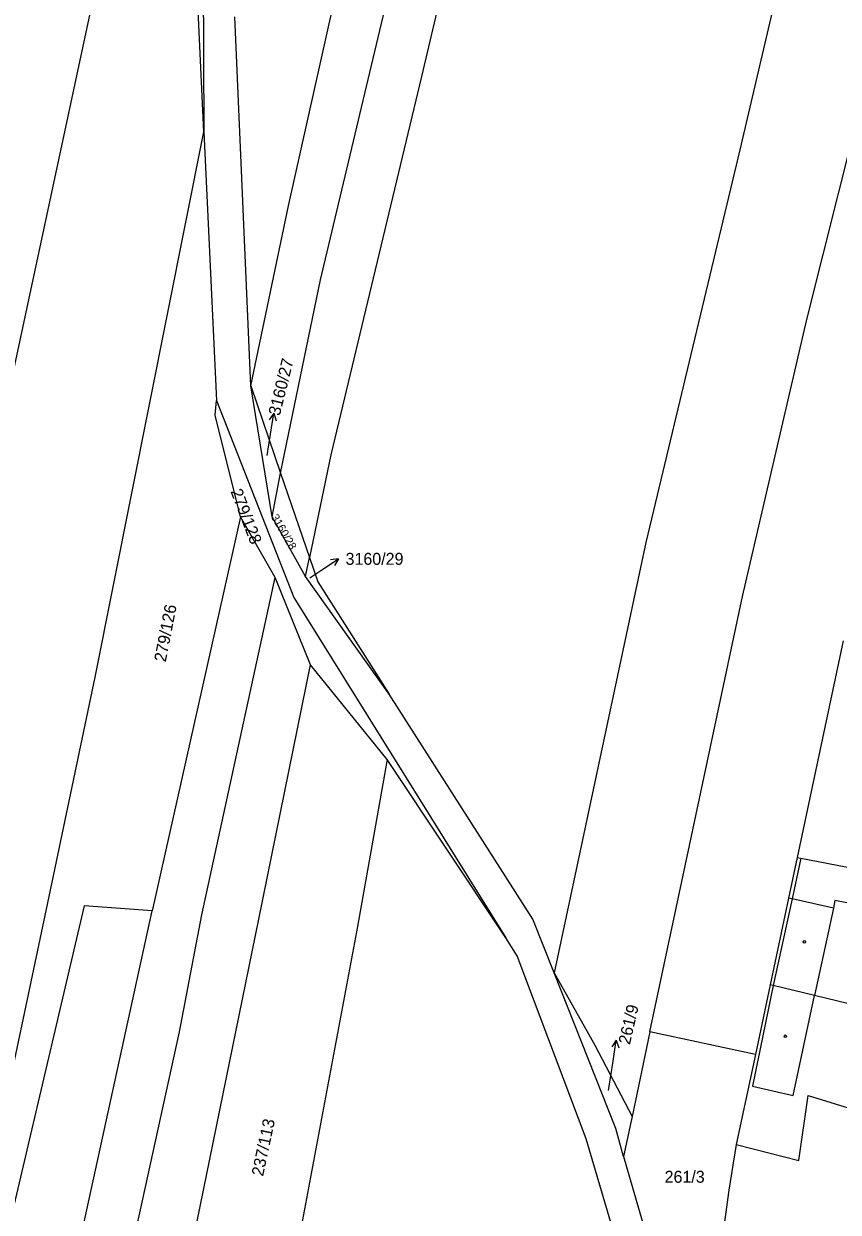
# Model space of a CAD drawing. Extents: x -755528 to -748832, y -1118122 to -1111095.
# Drawn here: x -752966.3 to -752850.8, y -1114822 to -1114653.4 of the extents above; entities that cross this region are included whole.
import ezdxf

# ---------------------------------------------------------------- set-up
doc = ezdxf.new("R2010")
doc.units = 0
for name, color, linetype in [('DZ_DO_ostatní', 7, 'Continuous'), ('DZ_DO_PUPFL', 7, 'Continuous'), ('DZ_NAD_ZPF', 7, 'Continuous'), ('legenda barvy', 7, 'Continuous'), ('legenda_text', 7, 'Continuous')]:
    doc.layers.add(name, color=color, linetype=linetype)

msp = doc.modelspace()

# ---------------------------------------------------------------- linework, layer by layer
at = {"layer": 'DZ_DO_ostatní'}
for p, q in [((-752856.1, -1114771.81), (-752857.34, -1114777.56)), ((-752857.34, -1114777.56), (-752860.01, -1114789.86)), ((-752851.48, -1114778.88), (-752854.14, -1114791.29)), ((-752860.01, -1114789.86), (-752862.93, -1114804.13)), ((-752857.18, -1114805.48), (-752854.14, -1114791.29)), ((-752862.93, -1114804.13), (-752857.18, -1114805.48))]:
    msp.add_line(p, q, dxfattribs=at)
at = {"layer": 'DZ_NAD_ZPF'}
for p, q in [((-752934.12, -1114704.82), (-752936.38, -1114652.45)), ((-752940.8, -1114668.75), (-752939.02, -1114706.86)), ((-752934.12, -1114704.82), (-752929.9, -1114717.17)), ((-752931.1, -1114723.37), (-752934.12, -1114704.82)), ((-752931.1, -1114723.37), (-752929.9, -1114717.17)), ((-752929.9, -1114717.17), (-752925.81, -1114729.14)), ((-752935.59, -1114723.39), (-752948.11, -1114779.29)), ((-752930.68, -1114731.99), (-752935.59, -1114723.39)), ((-752926.38, -1114731.85), (-752931.1, -1114723.37)), ((-752926.38, -1114731.85), (-752925.81, -1114729.14)), ((-752925.65, -1114744.37), (-752930.68, -1114731.99)), ((-752914.48, -1114748.52), (-752926.38, -1114731.85)), ((-752850.09, -1114740.98), (-752856.62, -1114771.71)), ((-752914.77, -1114757.81), (-752925.65, -1114744.37)), ((-752897.94, -1114783.11), (-752914.77, -1114757.81)), ((-752856.62, -1114771.71), (-752857.84, -1114777.47)), ((-752856.62, -1114771.71), (-752856.1, -1114771.81)), ((-752857.84, -1114777.47), (-752860.45, -1114789.76)), ((-752860.45, -1114789.76), (-752862.54, -1114799.65)), ((-752877.51, -1114796.45), (-752880.04, -1114808.43)), ((-752862.54, -1114799.65), (-752877.51, -1114796.45)), ((-752862.54, -1114799.65), (-752865.25, -1114812.44))]:
    msp.add_line(p, q, dxfattribs=at)
for points in [[(-752934.12, -1114704.82), (-752928.8, -1114679.25), (-752911.41, -1114601.55), (-752889.83, -1114504.81), (-752882.93, -1114473.25), (-752875.16, -1114429.34), (-752857.99, -1114345.2), (-752852.05, -1114320.86), (-752840.08, -1114264.39), (-752828.31, -1114209.54)], [(-752929.9, -1114717.17), (-752924.26, -1114689.78), (-752902.28, -1114597.5), (-752879.37, -1114494.47), (-752867.97, -1114436.68), (-752857.5, -1114382.95), (-752852.15, -1114355.64), (-752836.88, -1114285.62), (-752821.72, -1114212.63)], [(-752814.9, -1114215.83), (-752823.67, -1114257.79), (-752828.11, -1114280.91), (-752845.29, -1114358.42), (-752865.07, -1114460.04), (-752879.89, -1114530.26), (-752894.73, -1114596.52), (-752909.92, -1114660.92), (-752922.77, -1114714.57), (-752925.81, -1114729.14)], [(-752877.51, -1114796.45), (-752864.37, -1114734.66), (-752855.23, -1114695.41), (-752848.48, -1114668.5), (-752842.28, -1114639.9), (-752832.25, -1114590.62), (-752814.67, -1114513.35), (-752808.19, -1114483.16), (-752800.05, -1114438.6), (-752784.13, -1114357.8), (-752769.94, -1114301.29), (-752757.23, -1114242.84)], [(-752784.53, -1114297.81), (-752790.74, -1114319.93), (-752803.68, -1114380.05), (-752814.75, -1114434.38), (-752827.59, -1114501.73), (-752840.34, -1114559.14), (-752851.92, -1114616.56), (-752864.77, -1114671.34), (-752878.1, -1114727), (-752891.1, -1114788.07)], [(-752943.32, -1114593.21), (-752940.9, -1114611.35), (-752941.04, -1114614.51), (-752940.8, -1114668.75)], [(-753009.89, -1114901.31), (-752994.51, -1114828.43), (-752983.39, -1114776.59), (-752968.12, -1114704.27), (-752953.14, -1114634.3), (-752944.93, -1114599.94)], [(-752940.8, -1114668.75), (-752943.6, -1114609), (-752944.93, -1114599.94)], [(-752988.72, -1114900.02), (-752981.16, -1114864.2), (-752962.94, -1114778.15), (-752956.22, -1114746.14), (-752940.8, -1114668.75)], [(-752935.59, -1114723.39), (-752939.19, -1114708.97), (-752939.02, -1114706.86)], [(-752939.02, -1114706.86), (-752928.01, -1114734.84), (-752897.94, -1114783.11)], [(-752925.81, -1114729.14), (-752924.63, -1114732.61), (-752914.48, -1114748.52)], [(-752955.56, -1114891.42), (-752965.98, -1114894.87), (-752957.77, -1114858.15), (-752944.24, -1114796.43), (-752941.07, -1114779.83), (-752930.68, -1114731.99)], [(-752955.56, -1114891.42), (-752950.14, -1114862.55), (-752947.82, -1114852.96), (-752932.99, -1114780.44), (-752925.65, -1114744.37)], [(-752891.1, -1114788.07), (-752894.11, -1114780.45), (-752914.48, -1114748.52)], [(-752914.77, -1114757.81), (-752919, -1114781.51), (-752928.81, -1114833.68), (-752938.74, -1114884.44), (-752955.56, -1114891.42)], [(-752856.1, -1114771.81), (-752834.47, -1114775.95), (-752835.16, -1114779.4)], [(-752948.11, -1114779.29), (-752957.76, -1114778.55), (-752986.06, -1114898.86)], [(-752835.46, -1114780.89), (-752851.25, -1114777.8), (-752851.48, -1114778.88), (-752857.34, -1114777.56), (-752857.84, -1114777.47)], [(-752974.31, -1114897.47), (-752960.17, -1114834.44), (-752948.11, -1114779.29)], [(-752881.95, -1114827.18), (-752886.55, -1114811.61), (-752896.35, -1114785.66), (-752897.94, -1114783.11)], [(-752881.23, -1114814.11), (-752882.36, -1114810.17), (-752891.1, -1114788.07)], [(-752891.1, -1114788.07), (-752885.34, -1114798.32), (-752880.04, -1114808.43)], [(-752854.14, -1114791.29), (-752860.01, -1114789.86), (-752860.45, -1114789.76)], [(-752822.65, -1114798.92), (-752824.96, -1114798.36), (-752833.67, -1114796.25), (-752854.14, -1114791.29)], [(-752865.25, -1114812.44), (-752856.38, -1114814.7), (-752855.06, -1114805.49), (-752826.26, -1114814.37)], [(-752880.04, -1114808.43), (-752880.22, -1114809.29), (-752881.23, -1114814.11)], [(-752865.25, -1114812.44), (-752866.32, -1114818.89), (-752869.16, -1114839.68)], [(-752881.23, -1114814.11), (-752875.96, -1114832.39), (-752870.57, -1114852.82)]]:
    msp.add_lwpolyline(points, dxfattribs=at)
at = {"layer": 'legenda barvy'}
for p, q in [((-752930.871, -1114708.686), (-752931.522, -1114709.597)), ((-752931.34, -1114711.65), (-752930.871, -1114708.686)), ((-752930.871, -1114708.686), (-752930.533, -1114709.753)), ((-752931.82, -1114714.69), (-752931.34, -1114711.65)), ((-752924.19, -1114731), (-752921.702, -1114729.322)), ((-752921.702, -1114729.322), (-752922.812, -1114729.467)), ((-752921.702, -1114729.322), (-752922.252, -1114730.297)), ((-752925.75, -1114732.03), (-752924.19, -1114731)), ((-752882.271, -1114797.636), (-752882.922, -1114798.547)), ((-752882.74, -1114800.6), (-752882.271, -1114797.636)), ((-752882.271, -1114797.636), (-752881.933, -1114798.703)), ((-752883.39, -1114804.76), (-752882.74, -1114800.6))]:
    msp.add_line(p, q, dxfattribs=at)
at = {"layer": 'legenda_text'}
for centre in [(-752855.5868, -1114783.6692), (-752858.2968, -1114797.0592)]:
    msp.add_circle(centre, 0.175, dxfattribs=at)

# ---------------------------------------------------------------- texts
at = {"layer": 'DZ_DO_PUPFL'}
for s, height, rotation, p in [('3160/27', 1.7, 76, (-752930.027, -1114709.135)), ('279/128', 1.7, 290.999997, (-752937.043, -1114719.764)), ('3160/28', 1.14, 300, (-752931.304, -1114723.405)), ('279/126', 1.7, 79, (-752946.205, -1114744.062)), ('261/9', 1.7, 77, (-752880.353, -1114798.345)), ('237/113', 1.7, 78, (-752932.398, -1114817.016))]:
    msp.add_text(s, height=height, rotation=rotation, dxfattribs=at).set_placement(p)
for s, p in [('3160/29', (-752920.69, -1114730.19)), ('261/3', (-752875.42, -1114817.85))]:
    msp.add_text(s, height=1.7, dxfattribs=at).set_placement(p)

doc.saveas('drawing.dxf')
